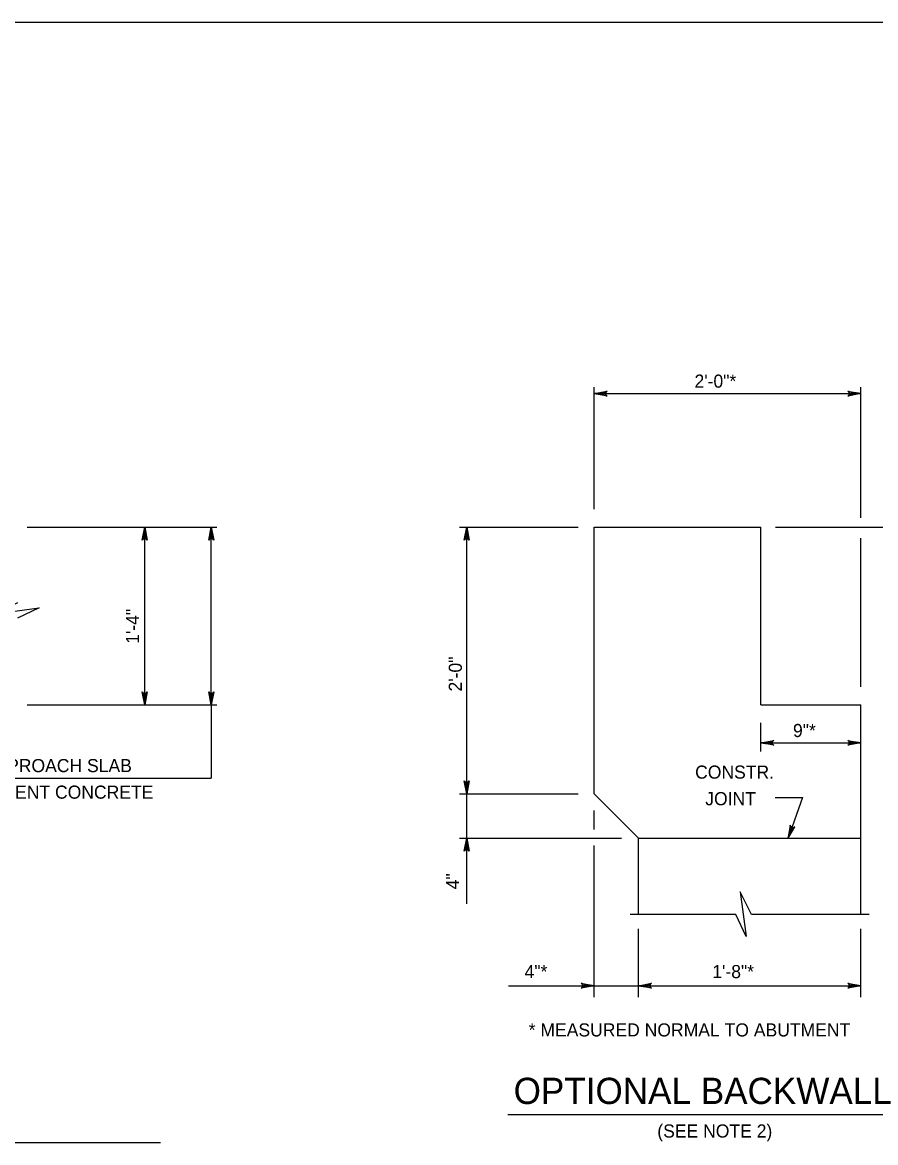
# Model space of a CAD drawing. Extents: x 636530 to 644067, y 294168 to 299122.
# Drawn here: x 640229.1 to 640424.3, y 297461.3 to 297717.5 of the extents above; entities that cross this region are included whole.
import ezdxf

# ---------------------------------------------------------------- set-up
doc = ezdxf.new("R2010")
doc.units = 0
doc.layers.add('1', color=7, linetype='Continuous')

msp = doc.modelspace()

# ---------------------------------------------------------------- linework, layer by layer
at = {"layer": '1'}
for p, q in [((640673.78, 297717.48), (639887.78, 297717.48)), ((640359.91, 297606.14), (640359.91, 297634.08)), ((640420.87, 297604.18), (640420.87, 297634.08)), ((640359.91, 297632.59), (640420.87, 297632.59)), ((640230.23, 297602.03), (640273.58, 297602.03)), ((640257.09, 297561.39), (640257.09, 297602.03)), ((640272.33, 297561.39), (640272.33, 297602.03)), ((640329.09, 297602.03), (640356.23, 297602.03)), ((640330.74, 297515.94), (640330.74, 297602.03)), ((640359.91, 297602.03), (640398.01, 297602.03)), ((640359.91, 297541.07), (640359.91, 297602.03)), ((640398.01, 297561.39), (640398.01, 297602.03)), ((640401.35, 297602.03), (640449.08, 297602.03)), ((640420.87, 297565.51), (640420.87, 297599.51)), ((640230.23, 297561.39), (640273.58, 297561.39)), ((640272.33, 297561.39), (640272.33, 297544.66)), ((640398.01, 297561.39), (640420.87, 297561.39)), ((640420.87, 297513.43), (640420.87, 297561.39)), ((640398.01, 297550.72), (640398.01, 297557.26)), ((640398.01, 297552.72), (640420.87, 297552.72)), ((640196.94, 297544.66), (640272.33, 297544.66)), ((640329.09, 297541.07), (640356.23, 297541.07)), ((640359.91, 297541.07), (640370.07, 297530.91)), ((640401.27, 297540.21), (640407.58, 297540.21)), ((640407.58, 297540.21), (640404.27, 297530.91)), ((640359.91, 297532.88), (640359.91, 297537.22)), ((640329.09, 297530.91), (640366.16, 297530.91)), ((640370.07, 297513.43), (640370.07, 297530.91)), ((640370.07, 297530.91), (640420.87, 297530.91)), ((640359.91, 297494.53), (640359.91, 297529.23)), ((640392.33, 297513.43), (640368.11, 297513.43)), ((640422.81, 297513.43), (640395.85, 297513.43)), ((640370.07, 297494.53), (640370.07, 297510.17)), ((640420.87, 297494.53), (640420.87, 297510.17)), ((640340.29, 297497.19), (640420.87, 297497.19)), ((640340.17, 297467.71), (640441.46, 297467.71)), ((639967.03, 297461.3), (640260.69, 297461.3))]:
    msp.add_line(p, q, dxfattribs=at)
for points in [[(640359.91, 297632.59), (640362.89, 297633.15), (640362.66, 297632.99), (640362.54, 297632.79), (640362.51, 297632.59), (640362.54, 297632.39), (640362.66, 297632.19), (640362.89, 297632.03), (640359.91, 297632.59), (640362.66, 297632.19), (640362.54, 297632.39), (640359.91, 297632.59), (640362.51, 297632.59), (640362.54, 297632.79), (640359.91, 297632.59), (640362.66, 297632.99)], [(640420.87, 297632.59), (640417.89, 297632.03), (640418.12, 297632.19), (640418.23, 297632.39), (640418.27, 297632.59), (640418.23, 297632.79), (640418.12, 297632.99), (640417.89, 297633.15), (640420.87, 297632.59), (640418.12, 297632.99), (640418.23, 297632.79), (640420.87, 297632.59), (640418.27, 297632.59), (640418.23, 297632.39), (640420.87, 297632.59), (640418.12, 297632.19)], [(640257.09, 297602.03), (640257.65, 297599.04), (640257.49, 297599.27), (640257.29, 297599.39), (640257.09, 297599.43), (640256.89, 297599.39), (640256.69, 297599.27), (640256.53, 297599.04), (640257.09, 297602.03), (640256.69, 297599.27), (640256.89, 297599.39), (640257.09, 297602.03), (640257.09, 297599.43), (640257.29, 297599.39), (640257.09, 297602.03), (640257.49, 297599.27)], [(640272.33, 297602.03), (640272.89, 297599.04), (640272.73, 297599.27), (640272.53, 297599.39), (640272.33, 297599.43), (640272.13, 297599.39), (640271.93, 297599.27), (640271.77, 297599.04), (640272.33, 297602.03), (640271.93, 297599.27), (640272.13, 297599.39), (640272.33, 297602.03), (640272.33, 297599.43), (640272.53, 297599.39), (640272.33, 297602.03), (640272.73, 297599.27)], [(640330.74, 297602.03), (640331.3, 297599.04), (640331.14, 297599.27), (640330.94, 297599.39), (640330.74, 297599.43), (640330.54, 297599.39), (640330.34, 297599.27), (640330.18, 297599.04), (640330.74, 297602.03), (640330.34, 297599.27), (640330.54, 297599.39), (640330.74, 297602.03), (640330.74, 297599.43), (640330.94, 297599.39), (640330.74, 297602.03), (640331.14, 297599.27)], [(640228.02, 297584.75), (640222.83, 297582.21), (640232.98, 297583.59), (640228.02, 297581.23)], [(640257.09, 297561.39), (640256.53, 297564.37), (640256.69, 297564.14), (640256.89, 297564.02), (640257.09, 297563.99), (640257.29, 297564.02), (640257.49, 297564.14), (640257.65, 297564.37), (640257.09, 297561.39), (640257.49, 297564.14), (640257.29, 297564.02), (640257.09, 297561.39), (640257.09, 297563.99), (640256.89, 297564.02), (640257.09, 297561.39), (640256.69, 297564.14)], [(640272.33, 297561.39), (640271.77, 297564.37), (640271.93, 297564.14), (640272.13, 297564.02), (640272.33, 297563.99), (640272.53, 297564.02), (640272.73, 297564.14), (640272.89, 297564.37), (640272.33, 297561.39), (640272.73, 297564.14), (640272.53, 297564.02), (640272.33, 297561.39), (640272.33, 297563.99), (640272.13, 297564.02), (640272.33, 297561.39), (640271.93, 297564.14)], [(640398.01, 297552.72), (640400.99, 297553.28), (640400.76, 297553.12), (640400.64, 297552.92), (640400.61, 297552.72), (640400.64, 297552.52), (640400.76, 297552.32), (640400.99, 297552.16), (640398.01, 297552.72), (640400.76, 297552.32), (640400.64, 297552.52), (640398.01, 297552.72), (640400.61, 297552.72), (640400.64, 297552.92), (640398.01, 297552.72), (640400.76, 297553.12)], [(640420.87, 297552.72), (640417.89, 297552.16), (640418.12, 297552.32), (640418.23, 297552.52), (640418.27, 297552.72), (640418.23, 297552.92), (640418.12, 297553.12), (640417.89, 297553.28), (640420.87, 297552.72), (640418.12, 297553.12), (640418.23, 297552.92), (640420.87, 297552.72), (640418.27, 297552.72), (640418.23, 297552.52), (640420.87, 297552.72), (640418.12, 297552.32)], [(640330.74, 297541.07), (640330.18, 297544.05), (640330.34, 297543.82), (640330.54, 297543.7), (640330.74, 297543.67), (640330.94, 297543.7), (640331.14, 297543.82), (640331.3, 297544.05), (640330.74, 297541.07), (640331.14, 297543.82), (640330.94, 297543.7), (640330.74, 297541.07), (640330.74, 297543.67), (640330.54, 297543.7), (640330.74, 297541.07), (640330.34, 297543.82)], [(640404.27, 297530.91), (640405.8, 297533.53), (640405.57, 297533.37), (640405.34, 297533.32), (640405.14, 297533.36), (640404.96, 297533.46), (640404.81, 297533.64), (640404.74, 297533.91), (640404.27, 297530.91), (640404.81, 297533.64), (640404.96, 297533.46), (640404.27, 297530.91), (640405.14, 297533.36), (640405.34, 297533.32), (640404.27, 297530.91), (640405.57, 297533.37)], [(640330.74, 297530.91), (640331.3, 297527.93), (640331.14, 297528.16), (640330.94, 297528.27), (640330.74, 297528.31), (640330.54, 297528.27), (640330.34, 297528.16), (640330.18, 297527.93), (640330.74, 297530.91), (640330.34, 297528.16), (640330.54, 297528.27), (640330.74, 297530.91), (640330.74, 297528.31), (640330.94, 297528.27), (640330.74, 297530.91), (640331.14, 297528.16)], [(640395.85, 297513.43), (640393.31, 297518.62), (640394.69, 297508.47), (640392.33, 297513.43)], [(640359.91, 297497.19), (640356.93, 297496.63), (640357.16, 297496.79), (640357.27, 297496.99), (640357.31, 297497.19), (640357.27, 297497.39), (640357.16, 297497.59), (640356.93, 297497.75), (640359.91, 297497.19), (640357.16, 297497.59), (640357.27, 297497.39), (640359.91, 297497.19), (640357.31, 297497.19), (640357.27, 297496.99), (640359.91, 297497.19), (640357.16, 297496.79)], [(640370.07, 297497.19), (640373.05, 297497.75), (640372.82, 297497.59), (640372.7, 297497.39), (640372.67, 297497.19), (640372.7, 297496.99), (640372.82, 297496.79), (640373.05, 297496.63), (640370.07, 297497.19), (640372.82, 297496.79), (640372.7, 297496.99), (640370.07, 297497.19), (640372.67, 297497.19), (640372.7, 297497.39), (640370.07, 297497.19), (640372.82, 297497.59)], [(640420.87, 297497.19), (640417.89, 297496.63), (640418.12, 297496.79), (640418.23, 297496.99), (640418.27, 297497.19), (640418.23, 297497.39), (640418.12, 297497.59), (640417.89, 297497.75), (640420.87, 297497.19), (640418.12, 297497.59), (640418.23, 297497.39), (640420.87, 297497.19), (640418.27, 297497.19), (640418.23, 297496.99), (640420.87, 297497.19), (640418.12, 297496.79)]]:
    msp.add_lwpolyline(points, dxfattribs=at)

# ---------------------------------------------------------------- texts
for s, height, p in [('2\'-0"*', 3, (640382.85, 297633.94)), ('9"*', 3, (640405.38, 297554.04)), ('CONSTR.', 3, (640382.99, 297544.53)), ('JOINT', 3, (640385.31, 297538.45)), ('4"*', 3, (640343.99, 297498.91)), ('1\'-8"*', 3, (640386.92, 297498.91)), ('* MEASURED NORMAL TO ABUTMENT', 3, (640344.93, 297485.57)), ('OPTIONAL BACKWALL', 6, (640341.48, 297470.13)), ('(SEE NOTE 2)', 3, (640374.34, 297462.46))]:
    msp.add_text(s, height=height, dxfattribs=at).set_placement(p)
for s, rotation, p in [('1\'-4"', 90, (640255.83, 297575.37)), ('2\'-0"', 90, (640329.64, 297564.46)), ('BRIDGE APPROACH SLAB', 360, (640203.78, 297546.02)), ('CLASS AA CEMENT CONCRETE', 360, (640197.79, 297539.95)), ('4"', 90, (640329.02, 297519.23))]:
    msp.add_text(s, height=3, rotation=rotation, dxfattribs=at).set_placement(p)

doc.saveas('drawing.dxf')
